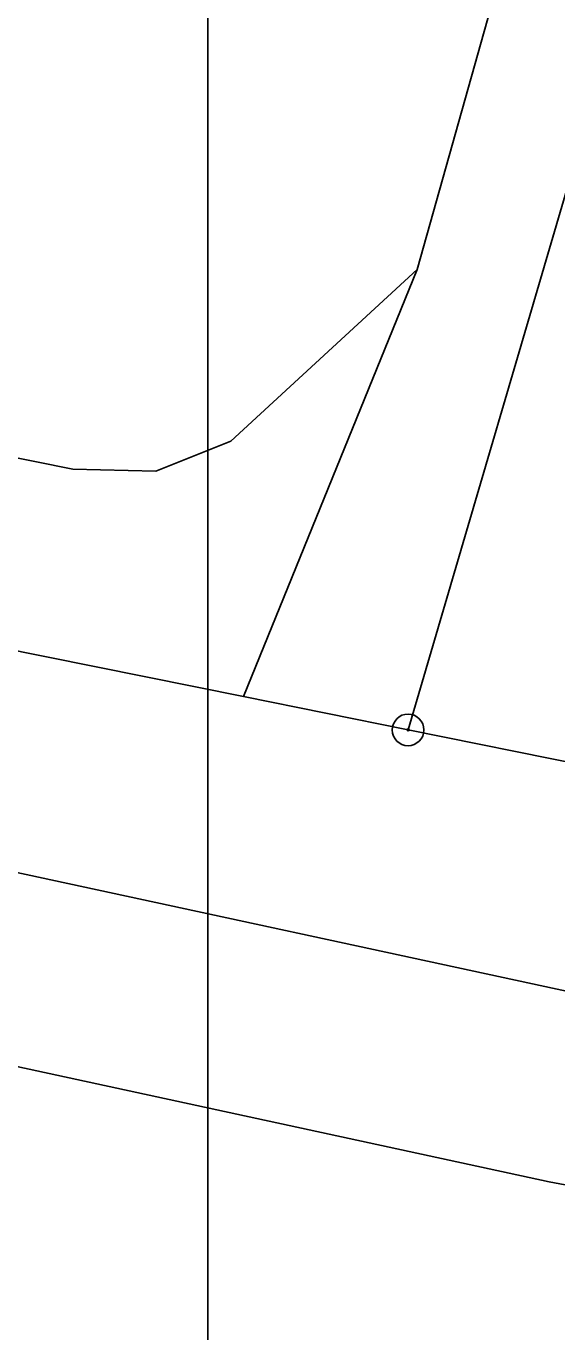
# Model space of a CAD drawing. Extents: x -566461 to -565198, y -1096301 to -1095707.
# Drawn here: x -565872.98 to -565856.17, y -1096125.98 to -1096084.68 of the extents above; entities that cross this region are included whole.
import ezdxf

# ---------------------------------------------------------------- set-up
doc = ezdxf.new("R2010")
doc.units = 0
for name, color, linetype in [('Vrstva 1', 7, 'Continuous'), ('Vrstva 24', 7, 'Continuous'), ('Vrstva 63', 7, 'Continuous')]:
    doc.layers.add(name, color=color, linetype=linetype)

msp = doc.modelspace()

# ---------------------------------------------------------------- linework, layer by layer
at = {"layer": 'Vrstva 1'}
for p, q in [((-565836.72, -1096024.67), (-565860.88, -1096106.94)), ((-565860.59, -1096092.38), (-565843.23, -1096030.62)), ((-565860.59, -1096092.38), (-565866.49, -1096097.81)), ((-565866.09, -1096105.89), (-565860.59, -1096092.38)), ((-565901, -1096092.75), (-565871.5, -1096098.69)), ((-565866.09, -1096105.89), (-565909.52, -1096097.15)), ((-565866.49, -1096097.81), (-565868.87, -1096098.76)), ((-565868.87, -1096098.76), (-565871.5, -1096098.69)), ((-565922.65, -1096100.77), (-565855.22, -1096115.35)), ((-565860.88, -1096106.94), (-565866.09, -1096105.89)), ((-565854, -1096108.33), (-565860.88, -1096106.94)), ((-565856.42, -1096121.23), (-565876.67, -1096116.85)), ((-565853.27, -1096121.84), (-565856.42, -1096121.23))]:
    msp.add_line(p, q, dxfattribs=at)
at = {"layer": 'Vrstva 24'}
for radius in [0.5, 0.0327]:
    msp.add_circle((-565860.88, -1096106.94), radius, dxfattribs=at)
at = {"layer": 'Vrstva 63'}
msp.add_line((-565867.22, -1096150.73), (-565867.22, -1095853.73), dxfattribs=at)

doc.saveas('drawing.dxf')
